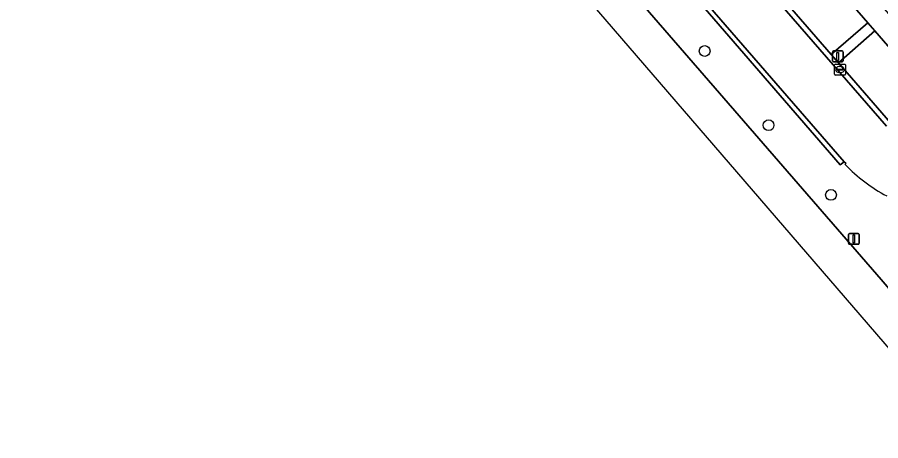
# Model space of a CAD drawing. Extents: x 155887 to 156869, y 383880 to 384678.
# Drawn here: x 156570.8 to 156649.5, y 383884.6 to 383923.2 of the extents above; entities that cross this region are included whole.
import ezdxf

# ---------------------------------------------------------------- set-up
doc = ezdxf.new("R2010")
doc.units = 0
for name, color, linetype in [('IMGEO_Berm_groen', 7, 'Continuous'), ('IMGEO_Boom', 7, 'Continuous'), ('IMGEO_Kolk', 7, 'Continuous'), ('IMGEO_Lichtmast', 7, 'Continuous'), ('IMGEO_OVBaan_gesloten', 7, 'Continuous'), ('IMGEO_Parkeervlak_open', 7, 'Continuous'), ('IMGEO_Rijbaan_lokaal_gesloten', 7, 'Continuous'), ('IMGEO_Rijbaan_lokaal_open', 7, 'Continuous'), ('IMGEO_Voetpad_open', 7, 'Continuous')]:
    doc.layers.add(name, color=color, linetype=linetype)

msp = doc.modelspace()

# ---------------------------------------------------------------- linework, layer by layer
at = {"layer": 'IMGEO_Berm_groen'}
for points in [[(156562.118, 384000), (156634.845, 383916.306), (156649.574, 383899.314), (156657.48, 383890.128), (156660.479, 383886.538), (156661.73, 383884.973), (156667.165, 383889.242), (156667.519, 383889.539)], [(156646.315, 383909.821), (156646.375, 383909.933), (156646.206, 383910.051), (156645.847, 383909.788), (156626.506, 383932.134), (156601.837, 383960.361), (156567.837, 383999.499)]]:
    msp.add_lwpolyline(points, dxfattribs=at)
msp.add_arc((156656.46, 383919.262), 13.858, 222.94016, 242.7182, dxfattribs=at)
at = {"layer": 'IMGEO_Boom'}
for centre in [(156633.487, 383920.151), (156639.318, 383913.39), (156645.01, 383907.037)]:
    msp.add_circle(centre, 0.489, dxfattribs=at)
at = {"layer": 'IMGEO_Kolk'}
for p, q in [((156645.337, 383918.031), (156645.337, 383918.883)), ((156645.412, 383918.957), (156646.264, 383918.957)), ((156645.596, 383918.451), (156645.596, 383918.463)), ((156646.034, 383918.414), (156645.636, 383918.414)), ((156645.639, 383918.5), (156646.037, 383918.5)), ((156645.825, 383918.737), (156645.85, 383918.737)), ((156646.08, 383918.463), (156646.08, 383918.451)), ((156646.338, 383918.883), (156646.338, 383918.031)), ((156646.264, 383917.957), (156645.412, 383917.957)), ((156645.848, 383918.177), (156645.823, 383918.177))]:
    msp.add_line(p, q, dxfattribs=at)
for points in [[(156645.337, 383918.031), (156645.337, 383918.883)], [(156645.412, 383918.957), (156646.264, 383918.957)], [(156646.338, 383918.883), (156646.338, 383918.031)], [(156646.264, 383917.957), (156645.412, 383917.957)]]:
    msp.add_lwpolyline(points, dxfattribs=at)
for centre, radius, start, end in [((156645.414, 383918.881), 0.0765, 91.55205, 178.44795), ((156645.414, 383918.881), 0.0765, 91.55205, 178.44795), ((156645.636, 383918.46), 0.0403, 85.87752, 175.75265), ((156645.633, 383918.45), 0.0366, 178.93798, 274.71019), ((156646.037, 383918.457), 0.043, 264.86636, 352.45326), ((156646.041, 383918.462), 0.0386, 1.73085, 96.63898), ((156646.262, 383918.881), 0.0765, 1.55205, 88.44795), ((156646.262, 383918.881), 0.0765, 1.55205, 88.44795), ((156645.414, 383918.033), 0.0765, 181.55205, 268.44795), ((156645.414, 383918.033), 0.0765, 181.55205, 268.44795), ((156646.262, 383918.033), 0.0765, 271.55205, 358.44795), ((156646.262, 383918.033), 0.0765, 271.55205, 358.44795)]:
    msp.add_arc(centre, radius, start, end, dxfattribs=at)
for centre, major_axis, ratio, start_param, end_param in [((156645.824, 383918.457), (-0.387, 0.002), 0.722429, 4.712389, 7.853982), ((156645.849, 383918.457), (-0.39, 0.002), 0.717154, 1.570796, 4.712389)]:
    msp.add_ellipse(centre, major_axis=major_axis, ratio=ratio, start_param=start_param, end_param=end_param, dxfattribs=at)
at = {"layer": 'IMGEO_Lichtmast'}
for p, q in [((156645.136, 383919.257), (156645.136, 383920.057)), ((156645.136, 383920.057), (156645.136, 383919.257)), ((156645.236, 383920.157), (156646.026, 383920.157)), ((156646.026, 383920.157), (156645.236, 383920.157)), ((156646.126, 383920.057), (156646.126, 383919.257)), ((156646.126, 383919.257), (156646.126, 383920.057)), ((156646.026, 383919.157), (156645.236, 383919.157)), ((156645.236, 383919.157), (156646.026, 383919.157)), ((156646.699, 383903.535), (156647.489, 383903.535)), ((156647.489, 383903.535), (156646.699, 383903.535)), ((156646.599, 383902.635), (156646.599, 383903.435)), ((156646.599, 383903.435), (156646.599, 383902.635)), ((156647.589, 383903.435), (156647.589, 383902.635)), ((156647.589, 383902.635), (156647.589, 383903.435)), ((156647.489, 383902.535), (156646.699, 383902.535)), ((156646.699, 383902.535), (156647.489, 383902.535))]:
    msp.add_line(p, q, dxfattribs=at)
for points in [[(156645.556, 383920.032), (156645.706, 383920.032), (156645.706, 383919.282), (156645.556, 383919.282), (156645.556, 383920.032)], [(156647.019, 383903.41), (156647.169, 383903.41), (156647.169, 383902.66), (156647.019, 383902.66), (156647.019, 383903.41)]]:
    msp.add_lwpolyline(points, dxfattribs=at)
for centre, start, end in [((156645.236, 383920.057), 90, 180), ((156645.236, 383920.057), 90, 180), ((156646.026, 383920.057), 0, 90), ((156646.026, 383920.057), 360, 90), ((156645.236, 383919.257), 180, 270), ((156645.236, 383919.257), 180, 270), ((156646.026, 383919.257), 270, 0), ((156646.026, 383919.257), 270, 0), ((156646.699, 383903.435), 90, 180), ((156646.699, 383903.435), 90, 180), ((156647.489, 383903.435), 0, 90), ((156647.489, 383903.435), 360, 90), ((156646.699, 383902.635), 180, 270), ((156646.699, 383902.635), 180, 270), ((156647.489, 383902.635), 270, 0), ((156647.489, 383902.635), 270, 0)]:
    msp.add_arc(centre, 0.1, start, end, dxfattribs=at)
at = {"layer": 'IMGEO_OVBaan_gesloten'}
msp.add_lwpolyline([(156500, 384061.368), (156513.218, 384046.155), (156516.017, 384048.538), (156657.549, 383884.637), (156660.479, 383886.538), (156657.48, 383890.128), (156649.574, 383899.314), (156634.845, 383916.306), (156562.118, 384000), (156526.643, 384040.832), (156517.145, 384051.764), (156500, 384071.498)], dxfattribs=at)
at = {"layer": 'IMGEO_Parkeervlak_open'}
msp.add_lwpolyline([(156631.453, 383935.472), (156645.025, 383919.822), (156648.363, 383922.735), (156634.764, 383938.382)], close=True, dxfattribs=at)
msp.add_lwpolyline([(156652.423, 383912.02), (156654.022, 383911.101), (156656.543, 383913.299), (156649.012, 383921.996), (156645.704, 383919.064), (156650.441, 383913.603)], dxfattribs=at)
at = {"layer": 'IMGEO_Rijbaan_lokaal_gesloten'}
for points in [[(156504.298, 384073.374), (156520.535, 384054.614), (156527.288, 384046.812), (156528.598, 384045.292), (156528.617, 384045.27), (156530.033, 384043.663), (156567.998, 384000), (156646.206, 383910.051), (156646.375, 383909.933), (156646.315, 383909.821)], [(156650.086, 383913.301), (156630.384, 383935.946), (156605.883, 383964.081), (156603.554, 383966.725), (156574.636, 384000), (156565.483, 384010.532), (156529.628, 384051.804)]]:
    msp.add_lwpolyline(points, dxfattribs=at)
msp.add_arc((156656.46, 383919.262), 13.858, 222.94016, 242.7182, dxfattribs=at)
at = {"layer": 'IMGEO_Rijbaan_lokaal_open'}
msp.add_lwpolyline([(156530.033, 384043.663), (156529.694, 384043.376), (156567.401, 384000), (156567.837, 383999.499), (156601.837, 383960.361), (156626.506, 383932.134), (156645.847, 383909.788), (156646.206, 383910.051), (156567.998, 384000)], close=True, dxfattribs=at)
msp.add_lwpolyline([(156650.441, 383913.603), (156645.704, 383919.064), (156645.025, 383919.822), (156631.453, 383935.472), (156630.78, 383936.216), (156625.882, 383941.86), (156618.912, 383949.885), (156606.226, 383964.383), (156605.883, 383964.081), (156630.384, 383935.946), (156650.086, 383913.301)], dxfattribs=at)
at = {"layer": 'IMGEO_Voetpad_open'}
for points in [[(156635.435, 383940.644), (156611.103, 383968.653), (156609.604, 383967.363), (156622.22, 383952.787), (156618.912, 383949.885), (156625.882, 383941.86), (156629.17, 383944.785), (156634.101, 383939.133), (156630.78, 383936.216), (156631.453, 383935.472), (156634.764, 383938.382), (156648.363, 383922.735), (156649.012, 383921.996), (156656.543, 383913.299), (156654.022, 383911.101), (156665.453, 383904.527), (156666.298, 383906.852), (156664.695, 383908.697), (156662.111, 383909.928)], [(156649.012, 383921.996), (156648.363, 383922.735), (156645.025, 383919.822), (156645.704, 383919.064)]]:
    msp.add_lwpolyline(points, close=True, dxfattribs=at)

doc.saveas('drawing.dxf')
